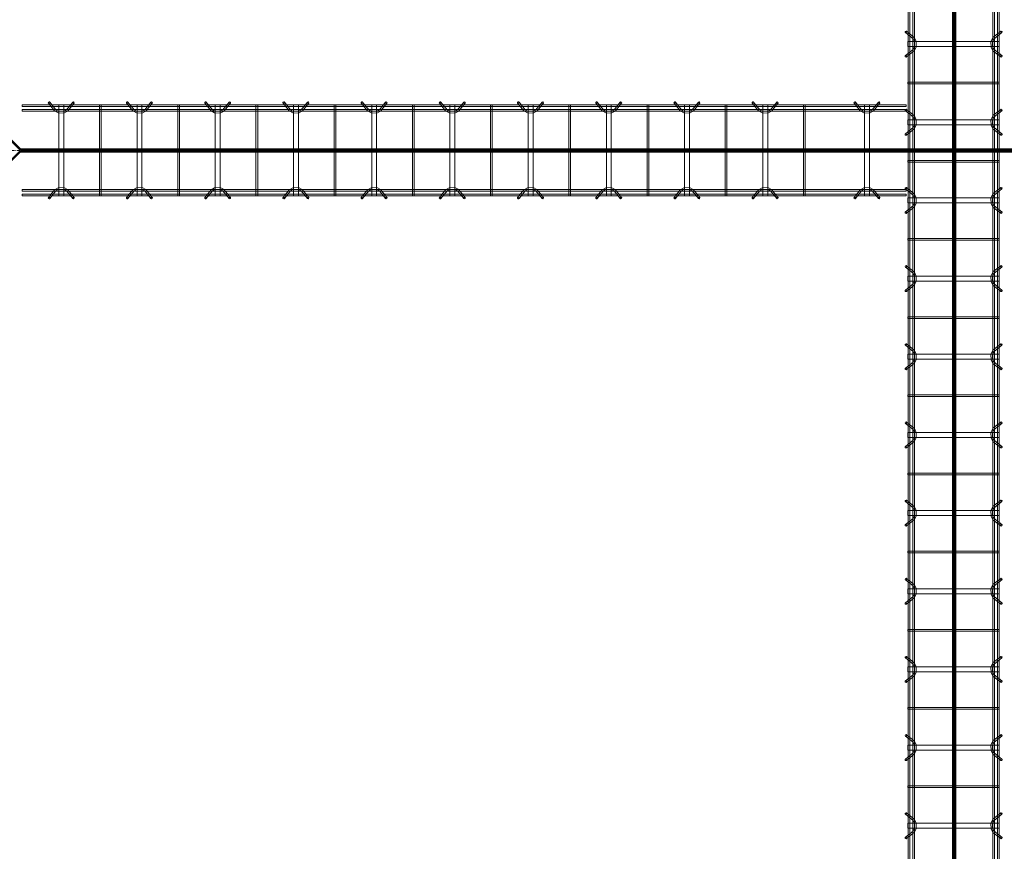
# Model space of a CAD drawing. Header units: inches. Extents: x -4136 to 1945, y -6639 to 12387.
# Tile 472 of 656: x -2807 to -2656, y 11428 to 11555. Entities that reach past the tile are written whole.
import ezdxf

# ---------------------------------------------------------------- set-up
doc = ezdxf.new("R2010")
doc.units = ezdxf.units.IN
doc.header["$MEASUREMENT"] = 0
doc.linetypes.add('Línea de rejilla', pattern=[0.875, 0.5, -0.125, 0.125, -0.125])
for name, color, linetype, lineweight in [('A-FLOR', 7, 'Continuous', 9), ('A-GENM', 7, 'Continuous', 9), ('S-BEAM', 7, 'Continuous', 9), ('S-GRID', 7, 'Continuous', 9)]:
    doc.layers.add(name, color=color, linetype=linetype, lineweight=lineweight)

# ---------------------------------------------------------------- blocks, each defined once
blk = doc.blocks.new('Dowel bar assembly - Dowel bar assembly-669756-SLAB ON GROUND JOINTS')
at = {"layer": 'S-BEAM', "color": 253, "true_color": 0xaaaaaa}
for p, q in [((2175, 1.98), (0, 1.98)), ((0, 1.72), (2175, 1.72)), ((1528.02, 2.23), (1528.97, 1.03)), ((1529.18, 1.19), (1528.23, 2.39)), ((1529.62, 1.99), (1529.62, -12.01)), ((1530.38, 1.99), (1529.62, 1.99)), ((1529.62, 1.99), (1530.38, 1.99)), ((1530.38, -12.01), (1530.38, 1.99)), ((1531.76, 2.39), (1530.81, 1.19)), ((1531.01, 1.03), (1531.96, 2.23)), ((1535.87, 1.99), (1535.87, -12.01)), ((1536.13, 1.99), (1535.87, 1.99)), ((1535.87, 1.99), (1536.13, 1.99)), ((1536.13, -12.01), (1536.13, 1.99)), ((1540.02, 2.23), (1540.97, 1.03)), ((1541.18, 1.19), (1540.23, 2.39)), ((1541.62, 1.99), (1541.62, -12.01)), ((1542.38, 1.99), (1541.62, 1.99)), ((1541.62, 1.99), (1542.38, 1.99)), ((1542.38, -12.01), (1542.38, 1.99)), ((1543.76, 2.39), (1542.81, 1.19)), ((1543.01, 1.03), (1543.96, 2.23)), ((1547.87, 1.99), (1547.87, -12.01)), ((1548.13, 1.99), (1547.87, 1.99)), ((1547.87, 1.99), (1548.13, 1.99)), ((1548.13, -12.01), (1548.13, 1.99)), ((1552.02, 2.23), (1552.97, 1.03)), ((1553.18, 1.19), (1552.23, 2.39)), ((1553.62, 1.99), (1553.62, -12.01)), ((1554.38, 1.99), (1553.62, 1.99)), ((1553.62, 1.99), (1554.38, 1.99)), ((1554.38, -12.01), (1554.38, 1.99)), ((1555.76, 2.39), (1554.81, 1.19)), ((1555.01, 1.03), (1555.96, 2.23)), ((1559.87, 1.99), (1559.87, -12.01)), ((1560.13, 1.99), (1559.87, 1.99)), ((1559.87, 1.99), (1560.13, 1.99)), ((1560.13, -12.01), (1560.13, 1.99)), ((1564.02, 2.23), (1564.97, 1.03)), ((1565.18, 1.19), (1564.23, 2.39)), ((1565.62, 1.99), (1565.62, -12.01)), ((1566.38, 1.99), (1565.62, 1.99)), ((1565.62, 1.99), (1566.38, 1.99)), ((1566.38, -12.01), (1566.38, 1.99)), ((1567.76, 2.39), (1566.81, 1.19)), ((1567.01, 1.03), (1567.96, 2.23)), ((1571.87, 1.99), (1571.87, -12.01)), ((1572.13, 1.99), (1571.87, 1.99)), ((1571.87, 1.99), (1572.13, 1.99)), ((1572.13, -12.01), (1572.13, 1.99)), ((1576.02, 2.23), (1576.97, 1.03)), ((1577.18, 1.19), (1576.23, 2.39)), ((1577.62, 1.99), (1577.62, -12.01)), ((1578.38, 1.99), (1577.62, 1.99)), ((1577.62, 1.99), (1578.38, 1.99)), ((1578.38, -12.01), (1578.38, 1.99)), ((1579.76, 2.39), (1578.81, 1.19)), ((1579.01, 1.03), (1579.96, 2.23)), ((1583.87, 1.99), (1583.87, -12.01)), ((1584.13, 1.99), (1583.87, 1.99)), ((1583.87, 1.99), (1584.13, 1.99)), ((1584.13, -12.01), (1584.13, 1.99)), ((1588.02, 2.23), (1588.97, 1.03)), ((1589.18, 1.19), (1588.23, 2.39)), ((1589.62, 1.99), (1589.62, -12.01)), ((1590.38, 1.99), (1589.62, 1.99)), ((1589.62, 1.99), (1590.38, 1.99)), ((1590.38, -12.01), (1590.38, 1.99)), ((1591.76, 2.39), (1590.81, 1.19)), ((1591.01, 1.03), (1591.96, 2.23)), ((1595.87, 1.99), (1595.87, -12.01)), ((1596.13, 1.99), (1595.87, 1.99)), ((1595.87, 1.99), (1596.13, 1.99)), ((1596.13, -12.01), (1596.13, 1.99)), ((1600.02, 2.23), (1600.97, 1.03)), ((1601.18, 1.19), (1600.23, 2.39)), ((1601.62, 1.99), (1601.62, -12.01)), ((1602.38, 1.99), (1601.62, 1.99)), ((1601.62, 1.99), (1602.38, 1.99)), ((1602.38, -12.01), (1602.38, 1.99)), ((1603.76, 2.39), (1602.81, 1.19)), ((1603.01, 1.03), (1603.96, 2.23)), ((1607.87, 1.99), (1607.87, -12.01)), ((1608.13, 1.99), (1607.87, 1.99)), ((1607.87, 1.99), (1608.13, 1.99)), ((1608.13, -12.01), (1608.13, 1.99)), ((1612.02, 2.23), (1612.97, 1.03)), ((1613.18, 1.19), (1612.23, 2.39)), ((1613.62, 1.99), (1613.62, -12.01)), ((1614.38, 1.99), (1613.62, 1.99)), ((1613.62, 1.99), (1614.38, 1.99)), ((1614.38, -12.01), (1614.38, 1.99)), ((1615.76, 2.39), (1614.81, 1.19)), ((1615.01, 1.03), (1615.96, 2.23)), ((1619.87, 1.99), (1619.87, -12.01)), ((1620.13, 1.99), (1619.87, 1.99)), ((1619.87, 1.99), (1620.13, 1.99)), ((1620.13, -12.01), (1620.13, 1.99)), ((1624.02, 2.23), (1624.97, 1.03)), ((1625.18, 1.19), (1624.23, 2.39)), ((1625.62, 1.99), (1625.62, -12.01)), ((1626.38, 1.99), (1625.62, 1.99)), ((1625.62, 1.99), (1626.38, 1.99)), ((1626.38, -12.01), (1626.38, 1.99)), ((1627.76, 2.39), (1626.81, 1.19)), ((1627.01, 1.03), (1627.96, 2.23)), ((1631.87, 1.99), (1631.87, -12.01)), ((1632.13, 1.99), (1631.87, 1.99)), ((1631.87, 1.99), (1632.13, 1.99)), ((1632.13, -12.01), (1632.13, 1.99)), ((1636.02, 2.23), (1636.97, 1.03)), ((1637.18, 1.19), (1636.23, 2.39)), ((1637.62, 1.99), (1637.62, -12.01)), ((1638.38, 1.99), (1637.62, 1.99)), ((1637.62, 1.99), (1638.38, 1.99)), ((1638.38, -12.01), (1638.38, 1.99)), ((1639.76, 2.39), (1638.81, 1.19)), ((1639.01, 1.03), (1639.96, 2.23)), ((1643.87, 1.99), (1643.87, -12.01)), ((1644.13, 1.99), (1643.87, 1.99)), ((1643.87, 1.99), (1644.13, 1.99)), ((1644.13, -12.01), (1644.13, 1.99)), ((1648.02, 2.23), (1648.97, 1.03)), ((1649.18, 1.19), (1648.23, 2.39)), ((1649.62, 1.99), (1649.62, -12.01)), ((1650.38, 1.99), (1649.62, 1.99)), ((1649.62, 1.99), (1650.38, 1.99)), ((1650.38, -12.01), (1650.38, 1.99)), ((1651.76, 2.39), (1650.81, 1.19)), ((1651.01, 1.03), (1651.96, 2.23)), ((2175, 1.25), (0, 1.25)), ((0, 0.99), (2175, 0.99)), ((2175, -11.01), (0, -11.01)), ((0, -11.27), (2175, -11.27)), ((2175, -11.74), (0, -11.74)), ((0, -12), (2175, -12)), ((1528.97, -11.05), (1528.02, -12.25)), ((1528.23, -12.41), (1529.18, -11.21)), ((1530.38, -12.01), (1529.62, -12.01)), ((1529.62, -12.01), (1530.38, -12.01)), ((1530.81, -11.21), (1531.76, -12.41)), ((1531.96, -12.25), (1531.01, -11.05)), ((1536.13, -12.01), (1535.87, -12.01)), ((1535.87, -12.01), (1536.13, -12.01)), ((1540.97, -11.05), (1540.02, -12.25)), ((1540.23, -12.41), (1541.18, -11.21)), ((1542.38, -12.01), (1541.62, -12.01)), ((1541.62, -12.01), (1542.38, -12.01)), ((1542.81, -11.21), (1543.76, -12.41)), ((1543.96, -12.25), (1543.01, -11.05)), ((1548.13, -12.01), (1547.87, -12.01)), ((1547.87, -12.01), (1548.13, -12.01)), ((1552.97, -11.05), (1552.02, -12.25)), ((1552.23, -12.41), (1553.18, -11.21)), ((1554.38, -12.01), (1553.62, -12.01)), ((1553.62, -12.01), (1554.38, -12.01)), ((1554.81, -11.21), (1555.76, -12.41)), ((1555.96, -12.25), (1555.01, -11.05)), ((1560.13, -12.01), (1559.87, -12.01)), ((1559.87, -12.01), (1560.13, -12.01)), ((1564.97, -11.05), (1564.02, -12.25)), ((1564.23, -12.41), (1565.18, -11.21)), ((1566.38, -12.01), (1565.62, -12.01)), ((1565.62, -12.01), (1566.38, -12.01)), ((1566.81, -11.21), (1567.76, -12.41)), ((1567.96, -12.25), (1567.01, -11.05)), ((1572.13, -12.01), (1571.87, -12.01)), ((1571.87, -12.01), (1572.13, -12.01)), ((1576.97, -11.05), (1576.02, -12.25)), ((1576.23, -12.41), (1577.18, -11.21)), ((1578.38, -12.01), (1577.62, -12.01)), ((1577.62, -12.01), (1578.38, -12.01)), ((1578.81, -11.21), (1579.76, -12.41)), ((1579.96, -12.25), (1579.01, -11.05)), ((1584.13, -12.01), (1583.87, -12.01)), ((1583.87, -12.01), (1584.13, -12.01)), ((1588.97, -11.05), (1588.02, -12.25)), ((1588.23, -12.41), (1589.18, -11.21)), ((1590.38, -12.01), (1589.62, -12.01)), ((1589.62, -12.01), (1590.38, -12.01)), ((1590.81, -11.21), (1591.76, -12.41)), ((1591.96, -12.25), (1591.01, -11.05)), ((1596.13, -12.01), (1595.87, -12.01)), ((1595.87, -12.01), (1596.13, -12.01)), ((1600.97, -11.05), (1600.02, -12.25)), ((1600.23, -12.41), (1601.18, -11.21)), ((1602.38, -12.01), (1601.62, -12.01)), ((1601.62, -12.01), (1602.38, -12.01)), ((1602.81, -11.21), (1603.76, -12.41)), ((1603.96, -12.25), (1603.01, -11.05)), ((1608.13, -12.01), (1607.87, -12.01)), ((1607.87, -12.01), (1608.13, -12.01)), ((1612.97, -11.05), (1612.02, -12.25)), ((1612.23, -12.41), (1613.18, -11.21)), ((1614.38, -12.01), (1613.62, -12.01)), ((1613.62, -12.01), (1614.38, -12.01)), ((1614.81, -11.21), (1615.76, -12.41)), ((1615.96, -12.25), (1615.01, -11.05)), ((1620.13, -12.01), (1619.87, -12.01)), ((1619.87, -12.01), (1620.13, -12.01)), ((1624.97, -11.05), (1624.02, -12.25)), ((1624.23, -12.41), (1625.18, -11.21)), ((1626.38, -12.01), (1625.62, -12.01)), ((1625.62, -12.01), (1626.38, -12.01)), ((1626.81, -11.21), (1627.76, -12.41)), ((1627.96, -12.25), (1627.01, -11.05)), ((1632.13, -12.01), (1631.87, -12.01)), ((1631.87, -12.01), (1632.13, -12.01)), ((1636.97, -11.05), (1636.02, -12.25)), ((1636.23, -12.41), (1637.18, -11.21)), ((1638.38, -12.01), (1637.62, -12.01)), ((1637.62, -12.01), (1638.38, -12.01)), ((1638.81, -11.21), (1639.76, -12.41)), ((1639.96, -12.25), (1639.01, -11.05)), ((1644.13, -12.01), (1643.87, -12.01)), ((1643.87, -12.01), (1644.13, -12.01)), ((1648.97, -11.05), (1648.02, -12.25)), ((1648.23, -12.41), (1649.18, -11.21)), ((1650.38, -12.01), (1649.62, -12.01)), ((1649.62, -12.01), (1650.38, -12.01)), ((1650.81, -11.21), (1651.76, -12.41)), ((1651.96, -12.25), (1651.01, -11.05))]:
    blk.add_line(p, q, dxfattribs=at)
at = {"layer": 'S-BEAM', "color": 253, "true_color": 0xaaaaaa, "flags": 128}
for points in [[(1528.97, 1.03), (1529.53, 0.73), (1530.39, 0.72), (1530.97, 0.99), (1531.01, 1.03)], [(1529.18, 1.19), (1529.62, 0.97), (1530.38, 0.98), (1530.81, 1.19)], [(1540.97, 1.03), (1541.53, 0.73), (1542.39, 0.72), (1542.97, 0.99), (1543.01, 1.03)], [(1541.18, 1.19), (1541.62, 0.97), (1542.38, 0.98), (1542.81, 1.19)], [(1552.97, 1.03), (1553.53, 0.73), (1554.39, 0.72), (1554.97, 0.99), (1555.01, 1.03)], [(1553.18, 1.19), (1553.62, 0.97), (1554.38, 0.98), (1554.81, 1.19)], [(1564.97, 1.03), (1565.53, 0.73), (1566.39, 0.72), (1566.97, 0.99), (1567.01, 1.03)], [(1565.18, 1.19), (1565.62, 0.97), (1566.38, 0.98), (1566.81, 1.19)], [(1576.97, 1.03), (1577.53, 0.73), (1578.39, 0.72), (1578.97, 0.99), (1579.01, 1.03)], [(1577.18, 1.19), (1577.62, 0.97), (1578.38, 0.98), (1578.81, 1.19)], [(1588.97, 1.03), (1589.53, 0.73), (1590.39, 0.72), (1590.97, 0.99), (1591.01, 1.03)], [(1589.18, 1.19), (1589.62, 0.97), (1590.38, 0.98), (1590.81, 1.19)], [(1600.97, 1.03), (1601.53, 0.73), (1602.39, 0.72), (1602.97, 0.99), (1603.01, 1.03)], [(1601.18, 1.19), (1601.62, 0.97), (1602.38, 0.98), (1602.81, 1.19)], [(1612.97, 1.03), (1613.53, 0.73), (1614.39, 0.72), (1614.97, 0.99), (1615.01, 1.03)], [(1613.18, 1.19), (1613.62, 0.97), (1614.38, 0.98), (1614.81, 1.19)], [(1624.97, 1.03), (1625.53, 0.73), (1626.39, 0.72), (1626.97, 0.99), (1627.01, 1.03)], [(1625.18, 1.19), (1625.62, 0.97), (1626.38, 0.98), (1626.81, 1.19)], [(1636.97, 1.03), (1637.53, 0.73), (1638.39, 0.72), (1638.97, 0.99), (1639.01, 1.03)], [(1637.18, 1.19), (1637.62, 0.97), (1638.38, 0.98), (1638.81, 1.19)], [(1648.97, 1.03), (1649.53, 0.73), (1650.39, 0.72), (1650.97, 0.99), (1651.01, 1.03)], [(1649.18, 1.19), (1649.62, 0.97), (1650.38, 0.98), (1650.81, 1.19)], [(1528.97, -11.05), (1529.53, -10.75), (1530.39, -10.74), (1530.97, -11.01), (1531.01, -11.05)], [(1529.18, -11.21), (1529.62, -10.99), (1530.38, -11), (1530.81, -11.21)], [(1540.97, -11.05), (1541.53, -10.75), (1542.39, -10.74), (1542.97, -11.01), (1543.01, -11.05)], [(1541.18, -11.21), (1541.62, -10.99), (1542.38, -11), (1542.81, -11.21)], [(1552.97, -11.05), (1553.53, -10.75), (1554.39, -10.74), (1554.97, -11.01), (1555.01, -11.05)], [(1553.18, -11.21), (1553.62, -10.99), (1554.38, -11), (1554.81, -11.21)], [(1564.97, -11.05), (1565.53, -10.75), (1566.39, -10.74), (1566.97, -11.01), (1567.01, -11.05)], [(1565.18, -11.21), (1565.62, -10.99), (1566.38, -11), (1566.81, -11.21)], [(1576.97, -11.05), (1577.53, -10.75), (1578.39, -10.74), (1578.97, -11.01), (1579.01, -11.05)], [(1577.18, -11.21), (1577.62, -10.99), (1578.38, -11), (1578.81, -11.21)], [(1588.97, -11.05), (1589.53, -10.75), (1590.39, -10.74), (1590.97, -11.01), (1591.01, -11.05)], [(1589.18, -11.21), (1589.62, -10.99), (1590.38, -11), (1590.81, -11.21)], [(1600.97, -11.05), (1601.53, -10.75), (1602.39, -10.74), (1602.97, -11.01), (1603.01, -11.05)], [(1601.18, -11.21), (1601.62, -10.99), (1602.38, -11), (1602.81, -11.21)], [(1612.97, -11.05), (1613.53, -10.75), (1614.39, -10.74), (1614.97, -11.01), (1615.01, -11.05)], [(1613.18, -11.21), (1613.62, -10.99), (1614.38, -11), (1614.81, -11.21)], [(1624.97, -11.05), (1625.53, -10.75), (1626.39, -10.74), (1626.97, -11.01), (1627.01, -11.05)], [(1625.18, -11.21), (1625.62, -10.99), (1626.38, -11), (1626.81, -11.21)], [(1636.97, -11.05), (1637.53, -10.75), (1638.39, -10.74), (1638.97, -11.01), (1639.01, -11.05)], [(1637.18, -11.21), (1637.62, -10.99), (1638.38, -11), (1638.81, -11.21)], [(1648.97, -11.05), (1649.53, -10.75), (1650.39, -10.74), (1650.97, -11.01), (1651.01, -11.05)], [(1649.18, -11.21), (1649.62, -10.99), (1650.38, -11), (1650.81, -11.21)]]:
    blk.add_lwpolyline(points, dxfattribs=at)
at = {"layer": 'S-BEAM', "color": 253, "true_color": 0xaaaaaa}
for centre, major_axis, start_param, end_param in [((1528.12, 2.31), (0.101, 0.08), 5.709265, 8.850858), ((1528.12, 2.31), (0.101, 0.08), 2.567673, 5.709265), ((1531.86, 2.31), (-0.101, 0.08), 3.715513, 6.857105), ((1531.86, 2.31), (-0.101, 0.08), 0.57392, 3.715513), ((1540.12, 2.31), (0.101, 0.08), 5.709265, 8.850858), ((1540.12, 2.31), (0.101, 0.08), 2.567673, 5.709265), ((1543.86, 2.31), (-0.101, 0.08), 3.715513, 6.857105), ((1543.86, 2.31), (-0.101, 0.08), 0.57392, 3.715513), ((1552.12, 2.31), (0.101, 0.08), 5.709265, 8.850858), ((1552.12, 2.31), (0.101, 0.08), 2.567673, 5.709265), ((1555.86, 2.31), (-0.101, 0.08), 3.715513, 6.857105), ((1555.86, 2.31), (-0.101, 0.08), 0.57392, 3.715513), ((1564.12, 2.31), (0.101, 0.08), 5.709265, 8.850858), ((1564.12, 2.31), (0.101, 0.08), 2.567673, 5.709265), ((1567.86, 2.31), (-0.101, 0.08), 3.715513, 6.857105), ((1567.86, 2.31), (-0.101, 0.08), 0.57392, 3.715513), ((1576.12, 2.31), (0.101, 0.08), 5.709265, 8.850858), ((1576.12, 2.31), (0.101, 0.08), 2.567673, 5.709265), ((1579.86, 2.31), (-0.101, 0.08), 3.715513, 6.857105), ((1579.86, 2.31), (-0.101, 0.08), 0.57392, 3.715513), ((1588.12, 2.31), (0.101, 0.08), 5.709265, 8.850858), ((1588.12, 2.31), (0.101, 0.08), 2.567673, 5.709265), ((1591.86, 2.31), (-0.101, 0.08), 3.715513, 6.857105), ((1591.86, 2.31), (-0.101, 0.08), 0.57392, 3.715513), ((1600.12, 2.31), (0.101, 0.08), 5.709265, 8.850858), ((1600.12, 2.31), (0.101, 0.08), 2.567673, 5.709265), ((1603.86, 2.31), (-0.101, 0.08), 3.715513, 6.857105), ((1603.86, 2.31), (-0.101, 0.08), 0.57392, 3.715513), ((1612.12, 2.31), (0.101, 0.08), 5.709265, 8.850858), ((1612.12, 2.31), (0.101, 0.08), 2.567673, 5.709265), ((1615.86, 2.31), (-0.101, 0.08), 3.715513, 6.857105), ((1615.86, 2.31), (-0.101, 0.08), 0.57392, 3.715513), ((1624.12, 2.31), (0.101, 0.08), 5.709265, 8.850858), ((1624.12, 2.31), (0.101, 0.08), 2.567673, 5.709265), ((1627.86, 2.31), (-0.101, 0.08), 3.715513, 6.857105), ((1627.86, 2.31), (-0.101, 0.08), 0.57392, 3.715513), ((1636.12, 2.31), (0.101, 0.08), 5.709265, 8.850858), ((1636.12, 2.31), (0.101, 0.08), 2.567673, 5.709265), ((1639.86, 2.31), (-0.101, 0.08), 3.715513, 6.857105), ((1639.86, 2.31), (-0.101, 0.08), 0.57392, 3.715513), ((1648.12, 2.31), (0.101, 0.08), 5.709265, 8.850858), ((1648.12, 2.31), (0.101, 0.08), 2.567673, 5.709265), ((1651.86, 2.31), (-0.101, 0.08), 3.715513, 6.857105), ((1651.86, 2.31), (-0.101, 0.08), 0.57392, 3.715513), ((1528.12, -12.33), (-0.101, 0.08), 3.715513, 6.857105), ((1528.12, -12.33), (-0.101, 0.08), 0.57392, 3.715513), ((1531.86, -12.33), (0.101, 0.08), 5.709265, 8.850858), ((1531.86, -12.33), (0.101, 0.08), 2.567673, 5.709265), ((1540.12, -12.33), (-0.101, 0.08), 3.715513, 6.857105), ((1540.12, -12.33), (-0.101, 0.08), 0.57392, 3.715513), ((1543.86, -12.33), (0.101, 0.08), 5.709265, 8.850858), ((1543.86, -12.33), (0.101, 0.08), 2.567673, 5.709265), ((1552.12, -12.33), (-0.101, 0.08), 3.715513, 6.857105), ((1552.12, -12.33), (-0.101, 0.08), 0.57392, 3.715513), ((1555.86, -12.33), (0.101, 0.08), 5.709265, 8.850858), ((1555.86, -12.33), (0.101, 0.08), 2.567673, 5.709265), ((1564.12, -12.33), (-0.101, 0.08), 3.715513, 6.857105), ((1564.12, -12.33), (-0.101, 0.08), 0.57392, 3.715513), ((1567.86, -12.33), (0.101, 0.08), 5.709265, 8.850858), ((1567.86, -12.33), (0.101, 0.08), 2.567673, 5.709265), ((1576.12, -12.33), (-0.101, 0.08), 3.715513, 6.857105), ((1576.12, -12.33), (-0.101, 0.08), 0.57392, 3.715513), ((1579.86, -12.33), (0.101, 0.08), 5.709265, 8.850858), ((1579.86, -12.33), (0.101, 0.08), 2.567673, 5.709265), ((1588.12, -12.33), (-0.101, 0.08), 3.715513, 6.857105), ((1588.12, -12.33), (-0.101, 0.08), 0.57392, 3.715513), ((1591.86, -12.33), (0.101, 0.08), 5.709265, 8.850858), ((1591.86, -12.33), (0.101, 0.08), 2.567673, 5.709265), ((1600.12, -12.33), (-0.101, 0.08), 3.715513, 6.857105), ((1600.12, -12.33), (-0.101, 0.08), 0.57392, 3.715513), ((1603.86, -12.33), (0.101, 0.08), 5.709265, 8.850858), ((1603.86, -12.33), (0.101, 0.08), 2.567673, 5.709265), ((1612.12, -12.33), (-0.101, 0.08), 3.715513, 6.857105), ((1612.12, -12.33), (-0.101, 0.08), 0.57392, 3.715513), ((1615.86, -12.33), (0.101, 0.08), 5.709265, 8.850858), ((1615.86, -12.33), (0.101, 0.08), 2.567673, 5.709265), ((1624.12, -12.33), (-0.101, 0.08), 3.715513, 6.857105), ((1624.12, -12.33), (-0.101, 0.08), 0.57392, 3.715513), ((1627.86, -12.33), (0.101, 0.08), 5.709265, 8.850858), ((1627.86, -12.33), (0.101, 0.08), 2.567673, 5.709265), ((1636.12, -12.33), (-0.101, 0.08), 3.715513, 6.857105), ((1636.12, -12.33), (-0.101, 0.08), 0.57392, 3.715513), ((1639.86, -12.33), (0.101, 0.08), 5.709265, 8.850858), ((1639.86, -12.33), (0.101, 0.08), 2.567673, 5.709265), ((1648.12, -12.33), (-0.101, 0.08), 3.715513, 6.857105), ((1648.12, -12.33), (-0.101, 0.08), 0.57392, 3.715513), ((1651.86, -12.33), (0.101, 0.08), 5.709265, 8.850858), ((1651.86, -12.33), (0.101, 0.08), 2.567673, 5.709265)]:
    blk.add_ellipse(centre, major_axis=major_axis, ratio=0.816528, start_param=start_param, end_param=end_param, dxfattribs=at)
blk = doc.blocks.new('Dowel bar assembly - Dowel bar assembly-670865-SLAB ON GROUND JOINTS')
at = {"layer": 'S-BEAM', "color": 253, "true_color": 0xaaaaaa}
for p, q in [((135.61, 1.98), (0, 1.98)), ((0, 1.98), (0, 1.72)), ((0, 1.72), (0, 1.98)), ((0, 1.72), (135.61, 1.72)), ((4.02, 2.23), (4.97, 1.03)), ((5.18, 1.19), (4.23, 2.39)), ((5.63, 1.99), (5.63, -12.01)), ((6.38, 1.99), (5.63, 1.99)), ((5.63, 1.99), (6.38, 1.99)), ((6.38, -12.01), (6.38, 1.99)), ((7.76, 2.39), (6.81, 1.19)), ((7.01, 1.03), (7.96, 2.23)), ((11.87, 1.99), (11.87, -12.01)), ((12.13, 1.99), (11.87, 1.99)), ((11.87, 1.99), (12.13, 1.99)), ((12.13, -12.01), (12.13, 1.99)), ((16.02, 2.23), (16.97, 1.03)), ((17.18, 1.19), (16.23, 2.39)), ((17.63, 1.99), (17.63, -12.01)), ((18.38, 1.99), (17.63, 1.99)), ((17.63, 1.99), (18.38, 1.99)), ((18.38, -12.01), (18.38, 1.99)), ((19.76, 2.39), (18.81, 1.19)), ((19.01, 1.03), (19.96, 2.23)), ((23.87, 1.99), (23.87, -12.01)), ((24.13, 1.99), (23.87, 1.99)), ((23.87, 1.99), (24.13, 1.99)), ((24.13, -12.01), (24.13, 1.99)), ((28.02, 2.23), (28.97, 1.03)), ((29.18, 1.19), (28.23, 2.39)), ((29.63, 1.99), (29.63, -12.01)), ((30.38, 1.99), (29.63, 1.99)), ((29.63, 1.99), (30.38, 1.99)), ((30.38, -12.01), (30.38, 1.99)), ((31.76, 2.39), (30.81, 1.19)), ((31.01, 1.03), (31.96, 2.23)), ((35.87, 1.99), (35.87, -12.01)), ((36.13, 1.99), (35.87, 1.99)), ((35.87, 1.99), (36.13, 1.99)), ((36.13, -12.01), (36.13, 1.99)), ((40.02, 2.23), (40.97, 1.03)), ((41.18, 1.19), (40.23, 2.39)), ((41.63, 1.99), (41.63, -12.01)), ((42.38, 1.99), (41.63, 1.99)), ((41.63, 1.99), (42.38, 1.99)), ((42.38, -12.01), (42.38, 1.99)), ((43.76, 2.39), (42.81, 1.19)), ((43.01, 1.03), (43.96, 2.23)), ((47.87, 1.99), (47.87, -12.01)), ((48.13, 1.99), (47.87, 1.99)), ((47.87, 1.99), (48.13, 1.99)), ((48.13, -12.01), (48.13, 1.99)), ((52.02, 2.23), (52.97, 1.03)), ((53.18, 1.19), (52.23, 2.39)), ((53.63, 1.99), (53.63, -12.01)), ((54.38, 1.99), (53.63, 1.99)), ((53.63, 1.99), (54.38, 1.99)), ((54.38, -12.01), (54.38, 1.99)), ((55.76, 2.39), (54.81, 1.19)), ((55.01, 1.03), (55.96, 2.23)), ((59.87, 1.99), (59.87, -12.01)), ((60.13, 1.99), (59.87, 1.99)), ((59.87, 1.99), (60.13, 1.99)), ((60.13, -12.01), (60.13, 1.99)), ((64.02, 2.23), (64.97, 1.03)), ((65.18, 1.19), (64.23, 2.39)), ((65.63, 1.99), (65.63, -12.01)), ((66.38, 1.99), (65.63, 1.99)), ((65.63, 1.99), (66.38, 1.99)), ((66.38, -12.01), (66.38, 1.99)), ((67.76, 2.39), (66.81, 1.19)), ((67.01, 1.03), (67.96, 2.23)), ((71.87, 1.99), (71.87, -12.01)), ((72.13, 1.99), (71.87, 1.99)), ((71.87, 1.99), (72.13, 1.99)), ((72.13, -12.01), (72.13, 1.99)), ((76.02, 2.23), (76.97, 1.03)), ((77.18, 1.19), (76.23, 2.39)), ((77.63, 1.99), (77.63, -12.01)), ((78.38, 1.99), (77.63, 1.99)), ((77.63, 1.99), (78.38, 1.99)), ((78.38, -12.01), (78.38, 1.99)), ((79.76, 2.39), (78.81, 1.19)), ((79.01, 1.03), (79.96, 2.23)), ((83.87, 1.99), (83.87, -12.01)), ((84.13, 1.99), (83.87, 1.99)), ((83.87, 1.99), (84.13, 1.99)), ((84.13, -12.01), (84.13, 1.99)), ((88.02, 2.23), (88.97, 1.03)), ((89.18, 1.19), (88.23, 2.39)), ((89.63, 1.99), (89.63, -12.01)), ((90.38, 1.99), (89.63, 1.99)), ((89.63, 1.99), (90.38, 1.99)), ((90.38, -12.01), (90.38, 1.99)), ((91.76, 2.39), (90.81, 1.19)), ((91.01, 1.03), (91.96, 2.23)), ((95.87, 1.99), (95.87, -12.01)), ((96.13, 1.99), (95.87, 1.99)), ((95.87, 1.99), (96.13, 1.99)), ((96.13, -12.01), (96.13, 1.99)), ((100.02, 2.23), (100.97, 1.03)), ((101.18, 1.19), (100.23, 2.39)), ((101.63, 1.99), (101.63, -12.01)), ((102.38, 1.99), (101.63, 1.99)), ((101.63, 1.99), (102.38, 1.99)), ((102.38, -12.01), (102.38, 1.99)), ((103.76, 2.39), (102.81, 1.19)), ((103.01, 1.03), (103.96, 2.23)), ((107.87, 1.99), (107.87, -12.01)), ((108.13, 1.99), (107.87, 1.99)), ((107.87, 1.99), (108.13, 1.99)), ((108.13, -12.01), (108.13, 1.99)), ((112.02, 2.23), (112.97, 1.03)), ((113.18, 1.19), (112.23, 2.39)), ((113.63, 1.99), (113.63, -12.01)), ((114.38, 1.99), (113.63, 1.99)), ((113.63, 1.99), (114.38, 1.99)), ((114.38, -12.01), (114.38, 1.99)), ((115.76, 2.39), (114.81, 1.19)), ((115.01, 1.03), (115.96, 2.23)), ((119.87, 1.99), (119.87, -12.01)), ((120.13, 1.99), (119.87, 1.99)), ((119.87, 1.99), (120.13, 1.99)), ((120.13, -12.01), (120.13, 1.99)), ((127.63, 2.23), (128.58, 1.03)), ((128.78, 1.19), (127.83, 2.39)), ((129.23, 1.99), (129.23, -12.01)), ((129.98, 1.99), (129.23, 1.99)), ((129.23, 1.99), (129.98, 1.99)), ((129.98, -12.01), (129.98, 1.99)), ((131.37, 2.39), (130.42, 1.19)), ((130.62, 1.03), (131.57, 2.23)), ((135.61, 1.98), (135.61, 1.72)), ((135.61, 1.72), (135.61, 1.98)), ((135.61, 1.25), (0, 1.25)), ((0, 0.99), (0, 1.25)), ((0, 1.25), (0, 0.99)), ((0, 0.99), (135.61, 0.99)), ((135.61, 0.99), (135.61, 1.25)), ((135.61, 1.25), (135.61, 0.99)), ((135.61, -11.01), (0, -11.01)), ((0, -11.27), (0, -11.01)), ((0, -11.01), (0, -11.27)), ((0, -11.27), (135.61, -11.27)), ((135.61, -11.74), (0, -11.74)), ((0, -12), (0, -11.74)), ((0, -11.74), (0, -12)), ((0, -12), (135.61, -12)), ((4.97, -11.05), (4.02, -12.25)), ((4.23, -12.41), (5.18, -11.21)), ((6.38, -12.01), (5.63, -12.01)), ((5.63, -12.01), (6.38, -12.01)), ((6.81, -11.21), (7.76, -12.41)), ((7.96, -12.25), (7.01, -11.05)), ((12.13, -12.01), (11.87, -12.01)), ((11.87, -12.01), (12.13, -12.01)), ((16.97, -11.05), (16.02, -12.25)), ((16.23, -12.41), (17.18, -11.21)), ((18.38, -12.01), (17.63, -12.01)), ((17.63, -12.01), (18.38, -12.01)), ((18.81, -11.21), (19.76, -12.41)), ((19.96, -12.25), (19.01, -11.05)), ((24.13, -12.01), (23.87, -12.01)), ((23.87, -12.01), (24.13, -12.01)), ((28.97, -11.05), (28.02, -12.25)), ((28.23, -12.41), (29.18, -11.21)), ((30.38, -12.01), (29.63, -12.01)), ((29.63, -12.01), (30.38, -12.01)), ((30.81, -11.21), (31.76, -12.41)), ((31.96, -12.25), (31.01, -11.05)), ((36.13, -12.01), (35.87, -12.01)), ((35.87, -12.01), (36.13, -12.01)), ((40.97, -11.05), (40.02, -12.25)), ((40.23, -12.41), (41.18, -11.21)), ((42.38, -12.01), (41.63, -12.01)), ((41.63, -12.01), (42.38, -12.01)), ((42.81, -11.21), (43.76, -12.41)), ((43.96, -12.25), (43.01, -11.05)), ((48.13, -12.01), (47.87, -12.01)), ((47.87, -12.01), (48.13, -12.01)), ((52.97, -11.05), (52.02, -12.25)), ((52.23, -12.41), (53.18, -11.21)), ((54.38, -12.01), (53.63, -12.01)), ((53.63, -12.01), (54.38, -12.01)), ((54.81, -11.21), (55.76, -12.41)), ((55.96, -12.25), (55.01, -11.05)), ((60.13, -12.01), (59.87, -12.01)), ((59.87, -12.01), (60.13, -12.01)), ((64.97, -11.05), (64.02, -12.25)), ((64.23, -12.41), (65.18, -11.21)), ((66.38, -12.01), (65.63, -12.01)), ((65.63, -12.01), (66.38, -12.01)), ((66.81, -11.21), (67.76, -12.41)), ((67.96, -12.25), (67.01, -11.05)), ((72.13, -12.01), (71.87, -12.01)), ((71.87, -12.01), (72.13, -12.01)), ((76.97, -11.05), (76.02, -12.25)), ((76.23, -12.41), (77.18, -11.21)), ((78.38, -12.01), (77.63, -12.01)), ((77.63, -12.01), (78.38, -12.01)), ((78.81, -11.21), (79.76, -12.41)), ((79.96, -12.25), (79.01, -11.05)), ((84.13, -12.01), (83.87, -12.01)), ((83.87, -12.01), (84.13, -12.01)), ((88.97, -11.05), (88.02, -12.25)), ((88.23, -12.41), (89.18, -11.21)), ((90.38, -12.01), (89.63, -12.01)), ((89.63, -12.01), (90.38, -12.01)), ((90.81, -11.21), (91.76, -12.41)), ((91.96, -12.25), (91.01, -11.05)), ((96.13, -12.01), (95.87, -12.01)), ((95.87, -12.01), (96.13, -12.01)), ((100.97, -11.05), (100.02, -12.25)), ((100.23, -12.41), (101.18, -11.21)), ((102.38, -12.01), (101.63, -12.01)), ((101.63, -12.01), (102.38, -12.01)), ((102.81, -11.21), (103.76, -12.41)), ((103.96, -12.25), (103.01, -11.05)), ((108.13, -12.01), (107.87, -12.01)), ((107.87, -12.01), (108.13, -12.01)), ((112.97, -11.05), (112.02, -12.25)), ((112.23, -12.41), (113.18, -11.21)), ((114.38, -12.01), (113.63, -12.01)), ((113.63, -12.01), (114.38, -12.01)), ((114.81, -11.21), (115.76, -12.41)), ((115.96, -12.25), (115.01, -11.05)), ((120.13, -12.01), (119.87, -12.01)), ((119.87, -12.01), (120.13, -12.01)), ((128.58, -11.05), (127.63, -12.25)), ((127.83, -12.41), (128.78, -11.21)), ((129.98, -12.01), (129.23, -12.01)), ((129.23, -12.01), (129.98, -12.01)), ((130.42, -11.21), (131.37, -12.41)), ((131.57, -12.25), (130.62, -11.05)), ((135.61, -11.27), (135.61, -11.01)), ((135.61, -11.01), (135.61, -11.27)), ((135.61, -12), (135.61, -11.74)), ((135.61, -11.74), (135.61, -12))]:
    blk.add_line(p, q, dxfattribs=at)
at = {"layer": 'S-BEAM', "color": 253, "true_color": 0xaaaaaa, "flags": 128}
for points in [[(4.97, 1.03), (5.53, 0.73), (6.39, 0.72), (6.97, 0.99), (7.01, 1.03)], [(5.18, 1.19), (5.62, 0.97), (6.38, 0.98), (6.81, 1.19)], [(16.97, 1.03), (17.53, 0.73), (18.39, 0.72), (18.97, 0.99), (19.01, 1.03)], [(17.18, 1.19), (17.62, 0.97), (18.38, 0.98), (18.81, 1.19)], [(28.97, 1.03), (29.53, 0.73), (30.39, 0.72), (30.97, 0.99), (31.01, 1.03)], [(29.18, 1.19), (29.62, 0.97), (30.38, 0.98), (30.81, 1.19)], [(40.97, 1.03), (41.53, 0.73), (42.39, 0.72), (42.97, 0.99), (43.01, 1.03)], [(41.18, 1.19), (41.62, 0.97), (42.38, 0.98), (42.81, 1.19)], [(52.97, 1.03), (53.53, 0.73), (54.39, 0.72), (54.97, 0.99), (55.01, 1.03)], [(53.18, 1.19), (53.62, 0.97), (54.38, 0.98), (54.81, 1.19)], [(64.97, 1.03), (65.53, 0.73), (66.39, 0.72), (66.97, 0.99), (67.01, 1.03)], [(65.18, 1.19), (65.62, 0.97), (66.38, 0.98), (66.81, 1.19)], [(76.97, 1.03), (77.53, 0.73), (78.39, 0.72), (78.97, 0.99), (79.01, 1.03)], [(77.18, 1.19), (77.62, 0.97), (78.38, 0.98), (78.81, 1.19)], [(88.97, 1.03), (89.53, 0.73), (90.39, 0.72), (90.97, 0.99), (91.01, 1.03)], [(89.18, 1.19), (89.62, 0.97), (90.38, 0.98), (90.81, 1.19)], [(100.97, 1.03), (101.53, 0.73), (102.39, 0.72), (102.97, 0.99), (103.01, 1.03)], [(101.18, 1.19), (101.62, 0.97), (102.38, 0.98), (102.81, 1.19)], [(112.97, 1.03), (113.53, 0.73), (114.39, 0.72), (114.97, 0.99), (115.01, 1.03)], [(113.18, 1.19), (113.62, 0.97), (114.38, 0.98), (114.81, 1.19)], [(128.58, 1.03), (129.13, 0.73), (129.99, 0.72), (130.58, 0.99), (130.62, 1.03)], [(128.78, 1.19), (129.23, 0.97), (129.99, 0.98), (130.42, 1.19)], [(4.97, -11.05), (5.53, -10.75), (6.39, -10.74), (6.97, -11.01), (7.01, -11.05)], [(5.18, -11.21), (5.62, -10.99), (6.38, -11), (6.81, -11.21)], [(16.97, -11.05), (17.53, -10.75), (18.39, -10.74), (18.97, -11.01), (19.01, -11.05)], [(17.18, -11.21), (17.62, -10.99), (18.38, -11), (18.81, -11.21)], [(28.97, -11.05), (29.53, -10.75), (30.39, -10.74), (30.97, -11.01), (31.01, -11.05)], [(29.18, -11.21), (29.62, -10.99), (30.38, -11), (30.81, -11.21)], [(40.97, -11.05), (41.53, -10.75), (42.39, -10.74), (42.97, -11.01), (43.01, -11.05)], [(41.18, -11.21), (41.62, -10.99), (42.38, -11), (42.81, -11.21)], [(52.97, -11.05), (53.53, -10.75), (54.39, -10.74), (54.97, -11.01), (55.01, -11.05)], [(53.18, -11.21), (53.62, -10.99), (54.38, -11), (54.81, -11.21)], [(64.97, -11.05), (65.53, -10.75), (66.39, -10.74), (66.97, -11.01), (67.01, -11.05)], [(65.18, -11.21), (65.62, -10.99), (66.38, -11), (66.81, -11.21)], [(76.97, -11.05), (77.53, -10.75), (78.39, -10.74), (78.97, -11.01), (79.01, -11.05)], [(77.18, -11.21), (77.62, -10.99), (78.38, -11), (78.81, -11.21)], [(88.97, -11.05), (89.53, -10.75), (90.39, -10.74), (90.97, -11.01), (91.01, -11.05)], [(89.18, -11.21), (89.62, -10.99), (90.38, -11), (90.81, -11.21)], [(100.97, -11.05), (101.53, -10.75), (102.39, -10.74), (102.97, -11.01), (103.01, -11.05)], [(101.18, -11.21), (101.62, -10.99), (102.38, -11), (102.81, -11.21)], [(112.97, -11.05), (113.53, -10.75), (114.39, -10.74), (114.97, -11.01), (115.01, -11.05)], [(113.18, -11.21), (113.62, -10.99), (114.38, -11), (114.81, -11.21)], [(128.58, -11.05), (129.13, -10.75), (129.99, -10.74), (130.58, -11.01), (130.62, -11.05)], [(128.78, -11.21), (129.23, -10.99), (129.99, -11), (130.42, -11.21)]]:
    blk.add_lwpolyline(points, dxfattribs=at)
at = {"layer": 'S-BEAM', "color": 253, "true_color": 0xaaaaaa}
for centre, major_axis, start_param, end_param in [((4.12, 2.31), (0.101, 0.08), 5.709265, 8.850858), ((4.12, 2.31), (0.101, 0.08), 2.567673, 5.709265), ((7.86, 2.31), (-0.101, 0.08), 3.715513, 6.857105), ((7.86, 2.31), (-0.101, 0.08), 0.57392, 3.715513), ((16.12, 2.31), (0.101, 0.08), 5.709265, 8.850858), ((16.12, 2.31), (0.101, 0.08), 2.567673, 5.709265), ((19.86, 2.31), (-0.101, 0.08), 3.715513, 6.857105), ((19.86, 2.31), (-0.101, 0.08), 0.57392, 3.715513), ((28.12, 2.31), (0.101, 0.08), 5.709265, 8.850858), ((28.12, 2.31), (0.101, 0.08), 2.567673, 5.709265), ((31.86, 2.31), (-0.101, 0.08), 3.715513, 6.857105), ((31.86, 2.31), (-0.101, 0.08), 0.57392, 3.715513), ((40.12, 2.31), (0.101, 0.08), 5.709265, 8.850858), ((40.12, 2.31), (0.101, 0.08), 2.567673, 5.709265), ((43.86, 2.31), (-0.101, 0.08), 3.715513, 6.857105), ((43.86, 2.31), (-0.101, 0.08), 0.57392, 3.715513), ((52.12, 2.31), (0.101, 0.08), 5.709265, 8.850858), ((52.12, 2.31), (0.101, 0.08), 2.567673, 5.709265), ((55.86, 2.31), (-0.101, 0.08), 3.715513, 6.857105), ((55.86, 2.31), (-0.101, 0.08), 0.57392, 3.715513), ((64.12, 2.31), (0.101, 0.08), 5.709265, 8.850858), ((64.12, 2.31), (0.101, 0.08), 2.567673, 5.709265), ((67.86, 2.31), (-0.101, 0.08), 3.715513, 6.857105), ((67.86, 2.31), (-0.101, 0.08), 0.57392, 3.715513), ((76.12, 2.31), (0.101, 0.08), 5.709265, 8.850858), ((76.12, 2.31), (0.101, 0.08), 2.567673, 5.709265), ((79.86, 2.31), (-0.101, 0.08), 3.715513, 6.857105), ((79.86, 2.31), (-0.101, 0.08), 0.57392, 3.715513), ((88.12, 2.31), (0.101, 0.08), 5.709265, 8.850858), ((88.12, 2.31), (0.101, 0.08), 2.567673, 5.709265), ((91.86, 2.31), (-0.101, 0.08), 3.715513, 6.857105), ((91.86, 2.31), (-0.101, 0.08), 0.57392, 3.715513), ((100.12, 2.31), (0.101, 0.08), 5.709265, 8.850858), ((100.12, 2.31), (0.101, 0.08), 2.567673, 5.709265), ((103.86, 2.31), (-0.101, 0.08), 3.715513, 6.857105), ((103.86, 2.31), (-0.101, 0.08), 0.57392, 3.715513), ((112.12, 2.31), (0.101, 0.08), 5.709265, 8.850858), ((112.12, 2.31), (0.101, 0.08), 2.567673, 5.709265), ((115.86, 2.31), (-0.101, 0.08), 3.715513, 6.857105), ((115.86, 2.31), (-0.101, 0.08), 0.57392, 3.715513), ((127.73, 2.31), (0.101, 0.08), 5.709265, 8.850858), ((127.73, 2.31), (0.101, 0.08), 2.567673, 5.709265), ((131.47, 2.31), (-0.101, 0.08), 3.715513, 6.857105), ((131.47, 2.31), (-0.101, 0.08), 0.57392, 3.715513), ((4.12, -12.33), (-0.101, 0.08), 3.715513, 6.857105), ((4.12, -12.33), (-0.101, 0.08), 0.57392, 3.715513), ((7.86, -12.33), (0.101, 0.08), 5.709265, 8.850858), ((7.86, -12.33), (0.101, 0.08), 2.567673, 5.709265), ((16.12, -12.33), (-0.101, 0.08), 3.715513, 6.857105), ((16.12, -12.33), (-0.101, 0.08), 0.57392, 3.715513), ((19.86, -12.33), (0.101, 0.08), 5.709265, 8.850858), ((19.86, -12.33), (0.101, 0.08), 2.567673, 5.709265), ((28.12, -12.33), (-0.101, 0.08), 3.715513, 6.857105), ((28.12, -12.33), (-0.101, 0.08), 0.57392, 3.715513), ((31.86, -12.33), (0.101, 0.08), 5.709265, 8.850858), ((31.86, -12.33), (0.101, 0.08), 2.567673, 5.709265), ((40.12, -12.33), (-0.101, 0.08), 3.715513, 6.857105), ((40.12, -12.33), (-0.101, 0.08), 0.57392, 3.715513), ((43.86, -12.33), (0.101, 0.08), 5.709265, 8.850858), ((43.86, -12.33), (0.101, 0.08), 2.567673, 5.709265), ((52.12, -12.33), (-0.101, 0.08), 3.715513, 6.857105), ((52.12, -12.33), (-0.101, 0.08), 0.57392, 3.715513), ((55.86, -12.33), (0.101, 0.08), 5.709265, 8.850858), ((55.86, -12.33), (0.101, 0.08), 2.567673, 5.709265), ((64.12, -12.33), (-0.101, 0.08), 3.715513, 6.857105), ((64.12, -12.33), (-0.101, 0.08), 0.57392, 3.715513), ((67.86, -12.33), (0.101, 0.08), 5.709265, 8.850858), ((67.86, -12.33), (0.101, 0.08), 2.567673, 5.709265), ((76.12, -12.33), (-0.101, 0.08), 3.715513, 6.857105), ((76.12, -12.33), (-0.101, 0.08), 0.57392, 3.715513), ((79.86, -12.33), (0.101, 0.08), 5.709265, 8.850858), ((79.86, -12.33), (0.101, 0.08), 2.567673, 5.709265), ((88.12, -12.33), (-0.101, 0.08), 3.715513, 6.857105), ((88.12, -12.33), (-0.101, 0.08), 0.57392, 3.715513), ((91.86, -12.33), (0.101, 0.08), 5.709265, 8.850858), ((91.86, -12.33), (0.101, 0.08), 2.567673, 5.709265), ((100.12, -12.33), (-0.101, 0.08), 3.715513, 6.857105), ((100.12, -12.33), (-0.101, 0.08), 0.57392, 3.715513), ((103.86, -12.33), (0.101, 0.08), 5.709265, 8.850858), ((103.86, -12.33), (0.101, 0.08), 2.567673, 5.709265), ((112.12, -12.33), (-0.101, 0.08), 3.715513, 6.857105), ((112.12, -12.33), (-0.101, 0.08), 0.57392, 3.715513), ((115.86, -12.33), (0.101, 0.08), 5.709265, 8.850858), ((115.86, -12.33), (0.101, 0.08), 2.567673, 5.709265), ((127.73, -12.33), (-0.101, 0.08), 3.715513, 6.857105), ((127.73, -12.33), (-0.101, 0.08), 0.57392, 3.715513), ((131.47, -12.33), (0.101, 0.08), 5.709265, 8.850858), ((131.47, -12.33), (0.101, 0.08), 2.567673, 5.709265)]:
    blk.add_ellipse(centre, major_axis=major_axis, ratio=0.816528, start_param=start_param, end_param=end_param, dxfattribs=at)

msp = doc.modelspace()

# ---------------------------------------------------------------- hatches: boundary and pattern name
at = {"layer": 'A-GENM', "true_color": 0x0000ff}
for points in [[(-2663.65717, 12077.1894), (-2663.65717, 12076.87444), (-2663.65717, 9901.50436), (-2663.65717, 9901.1894), (-2664.08036, 9901.1894), (-2664.08036, 9901.50436), (-2664.08036, 12076.87444), (-2664.08036, 12077.1894)], [(-2664.02059, 9901.1894), (-2664.02059, 9901.50436), (-2664.02059, 12076.87444), (-2664.02059, 12077.1894), (-2663.62689, 12077.1894), (-2663.62689, 12076.87444), (-2663.62689, 9901.50436), (-2663.62689, 9901.1894)], [(-2663.65869, 12077.1894), (-2663.65869, 12076.87444), (-2663.65869, 9901.50436), (-2663.65869, 9901.1894), (-2664.00273, 9901.1894), (-2664.00273, 9901.50436), (-2664.00273, 12076.87444), (-2664.00273, 12077.1894)], [(-2663.57181, 12077.1894), (-2663.57181, 12076.87444), (-2663.57181, 9901.50436), (-2663.57181, 9901.1894), (-2663.99348, 9901.1894), (-2663.99348, 9901.50436), (-2663.99348, 12076.87444), (-2663.99348, 12077.1894)], [(-2663.7803, 12077.1894), (-2663.7803, 12076.87444), (-2663.7803, 9901.50436), (-2663.7803, 9901.1894), (-2663.86718, 9901.1894), (-2663.86718, 9901.50436), (-2663.86718, 12076.87444), (-2663.86718, 12077.1894)], [(-2663.57029, 12077.1894), (-2663.57029, 12076.87444), (-2663.57029, 9901.50436), (-2663.57029, 9901.1894), (-2663.7803, 9901.1894), (-2663.7803, 9901.50436), (-2663.7803, 12076.87444), (-2663.7803, 12077.1894)], [(-2520.53246, 11534.93277), (-2807.11501, 11534.93277), (-2806.85839, 11535.1894), (-2807.02496, 11535.35597), (-2520.62252, 11535.35597), (-2520.78909, 11535.1894)], [(-2520.74565, 11535.23284), (-2806.90183, 11535.23284), (-2807.11184, 11535.44285), (-2520.53564, 11535.44285)], [(-2520.61934, 11535.01965), (-2807.02813, 11535.01965), (-2806.85839, 11535.1894), (-2807.11032, 11535.44133), (-2520.53716, 11535.44133), (-2520.78909, 11535.1894)], [(-2520.59224, 11534.99255), (-2807.05524, 11534.99255), (-2806.85839, 11535.1894), (-2806.96974, 11535.30075), (-2807.05524, 11535.38625), (-2520.59224, 11535.38625), (-2520.67773, 11535.30075), (-2520.78909, 11535.1894)], [(-2520.6101, 11535.01041), (-2807.03738, 11535.01041), (-2806.85839, 11535.1894), (-2807.02344, 11535.35445), (-2520.62404, 11535.35445), (-2520.78909, 11535.1894)], [(-2520.78909, 11535.1894), (-2520.74565, 11535.14596), (-2806.90183, 11535.14596), (-2806.85839, 11535.1894), (-2806.90183, 11535.23284), (-2520.74565, 11535.23284)]]:
    msp.add_hatch(color=5, dxfattribs=at).paths.add_polyline_path(points, flags=0)
at = {"layer": 'A-GENM', "true_color": 0xff0000}
for points in [[(-2807.19245, 11535.07804), (-2807.30381, 11535.1894), (-2827.32374, 11555.20933), (-2827.10103, 11555.43204), (-2807.05524, 11535.38625), (-2806.96974, 11535.30075)], [(-2807.19245, 11535.07804), (-2807.30381, 11535.1894), (-2827.32374, 11555.20933), (-2827.10103, 11555.43204), (-2806.96974, 11535.30075)], [(-2827.43509, 11515.05811), (-2827.32374, 11515.16947), (-2807.30381, 11535.1894), (-2807.19245, 11535.07804), (-2806.96974, 11535.30075), (-2806.85839, 11535.1894), (-2807.05524, 11534.99255), (-2827.12689, 11514.9209), (-2827.21238, 11514.8354)], [(-2827.43509, 11515.05811), (-2827.32374, 11515.16947), (-2807.30381, 11535.1894), (-2807.19245, 11535.07804), (-2806.96974, 11535.30075), (-2806.90183, 11535.23284), (-2806.85839, 11535.1894), (-2806.90183, 11535.14596), (-2827.21238, 11514.8354)]]:
    msp.add_hatch(color=1, dxfattribs=at).paths.add_polyline_path(points, flags=0)

# ---------------------------------------------------------------- linework, layer by layer
at = {"layer": 'A-FLOR'}
for p, q in [((-2827.32374, 11555.43204), (-2807.0811, 11535.1894)), ((-2807.0811, 11535.1894), (-2827.32374, 11514.94676))]:
    msp.add_line(p, q, dxfattribs=at)
at = {"layer": 'A-GENM', "color": 5, "true_color": 0x0000ff}
for p, q in [((-2664.08036, 9901.50436), (-2664.08036, 12076.87444)), ((-2664.02059, 12076.87444), (-2664.02059, 9901.50436)), ((-2664.02059, 12076.87444), (-2664.02059, 9901.50436)), ((-2664.00273, 12076.87444), (-2664.00273, 9901.50436)), ((-2663.99348, 9901.50436), (-2663.99348, 12076.87444)), ((-2663.98122, 9901.50436), (-2663.98122, 12076.87444)), ((-2663.98122, 12076.87444), (-2663.98122, 9901.50436)), ((-2663.91585, 9901.50436), (-2663.91585, 12076.87444)), ((-2663.86718, 9901.50436), (-2663.86718, 12076.87444)), ((-2663.7803, 12076.87444), (-2663.7803, 9901.50436)), ((-2663.66626, 9901.50436), (-2663.66626, 12076.87444)), ((-2663.66626, 9901.50436), (-2663.66626, 12076.87444)), ((-2663.65869, 9901.50436), (-2663.65869, 12076.87444)), ((-2663.65717, 9901.50436), (-2663.65717, 12076.87444)), ((-2663.62689, 12076.87444), (-2663.62689, 9901.50436)), ((-2663.62689, 12076.87444), (-2663.62689, 9901.50436)), ((-2663.57181, 9901.50436), (-2663.57181, 12076.87444)), ((-2663.57029, 9901.50436), (-2663.57029, 12076.87444)), ((-2807.11501, 11534.93277), (-2806.85839, 11535.1894)), ((-2806.85839, 11535.1894), (-2807.11501, 11534.93277)), ((-2520.53246, 11534.93277), (-2807.11501, 11534.93277)), ((-2807.11184, 11535.44285), (-2806.90183, 11535.23284)), ((-2806.85839, 11535.1894), (-2807.11184, 11535.44285)), ((-2520.53564, 11535.44285), (-2807.11184, 11535.44285)), ((-2807.11032, 11535.44133), (-2806.85839, 11535.1894)), ((-2806.85839, 11535.1894), (-2807.11032, 11535.44133)), ((-2520.53716, 11535.44133), (-2807.11032, 11535.44133)), ((-2807.01587, 11535.34688), (-2807.05524, 11535.38625)), ((-2807.05524, 11535.38625), (-2520.59224, 11535.38625)), ((-2807.05524, 11535.38625), (-2520.59224, 11535.38625)), ((-2807.05524, 11534.99255), (-2807.01587, 11535.03192)), ((-2807.05524, 11534.99255), (-2520.59224, 11534.99255)), ((-2807.05524, 11534.99255), (-2520.59224, 11534.99255)), ((-2807.03738, 11535.01041), (-2806.85839, 11535.1894)), ((-2806.9505, 11535.09729), (-2807.03738, 11535.01041)), ((-2807.03738, 11535.01041), (-2520.6101, 11535.01041)), ((-2807.02813, 11535.01965), (-2806.85839, 11535.1894)), ((-2806.85839, 11535.1894), (-2807.02813, 11535.01965)), ((-2520.61934, 11535.01965), (-2807.02813, 11535.01965)), ((-2807.02496, 11535.35597), (-2806.85839, 11535.1894)), ((-2806.85839, 11535.1894), (-2807.02496, 11535.35597)), ((-2520.62252, 11535.35597), (-2807.02496, 11535.35597)), ((-2806.85839, 11535.1894), (-2807.02344, 11535.35445)), ((-2807.02344, 11535.35445), (-2806.85839, 11535.1894)), ((-2520.62404, 11535.35445), (-2807.02344, 11535.35445)), ((-2520.63161, 11535.34688), (-2807.01587, 11535.34688)), ((-2520.63161, 11535.34688), (-2807.01587, 11535.34688)), ((-2520.63161, 11535.03192), (-2807.01587, 11535.03192)), ((-2807.01587, 11535.03192), (-2520.63161, 11535.03192)), ((-2806.9505, 11535.09729), (-2806.85839, 11535.1894)), ((-2520.69698, 11535.09729), (-2806.9505, 11535.09729)), ((-2806.90183, 11535.23284), (-2520.74565, 11535.23284)), ((-2806.90183, 11535.23284), (-2806.85839, 11535.1894)), ((-2806.85839, 11535.1894), (-2806.90183, 11535.14596)), ((-2806.90183, 11535.14596), (-2806.85839, 11535.1894)), ((-2806.90183, 11535.14596), (-2520.74565, 11535.14596))]:
    msp.add_line(p, q, dxfattribs=at)
at = {"layer": 'A-GENM', "color": 1, "true_color": 0xff0000}
for p, q in [((-2827.10103, 11555.43204), (-2807.01587, 11535.34688)), ((-2807.05524, 11535.38625), (-2827.10103, 11555.43204)), ((-2827.10103, 11555.43204), (-2806.96974, 11535.30075)), ((-2806.96974, 11535.30075), (-2827.10103, 11555.43204)), ((-2806.90183, 11535.14596), (-2827.21238, 11514.8354)), ((-2807.03738, 11535.01041), (-2827.21238, 11514.8354)), ((-2827.16626, 11514.88152), (-2807.01587, 11535.03192)), ((-2827.12689, 11514.9209), (-2807.05524, 11534.99255)), ((-2806.9505, 11535.09729), (-2807.03738, 11535.01041)), ((-2806.85839, 11535.1894), (-2806.96974, 11535.30075)), ((-2806.96974, 11535.30075), (-2806.90183, 11535.23284)), ((-2806.85839, 11535.1894), (-2806.9505, 11535.09729)), ((-2806.90183, 11535.23284), (-2806.85839, 11535.1894)), ((-2806.85839, 11535.1894), (-2806.90183, 11535.14596))]:
    msp.add_line(p, q, dxfattribs=at)
at = {"layer": 'S-GRID', "color": 253, "linetype": 'Línea de rejilla', "true_color": 0xaaaaaa}
msp.add_line((-1777.2452, 11535.1894), (-4038.05123, 11535.1894), dxfattribs=at)

# ---------------------------------------------------------------- block references
at = {"layer": 'S-BEAM', "color": 253, "true_color": 0xaaaaaa, "rotation": 89.99999999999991}
msp.add_blockref('Dowel bar assembly - Dowel bar assembly-669756-SLAB ON GROUND JOINTS', (-2668.93092, 9901.50636), dxfattribs=at)
at = {"layer": 'S-BEAM', "color": 253, "true_color": 0xaaaaaa}
msp.add_blockref('Dowel bar assembly - Dowel bar assembly-670865-SLAB ON GROUND JOINTS', (-2806.82632, 11540.19959), dxfattribs=at)

doc.saveas('drawing.dxf')
